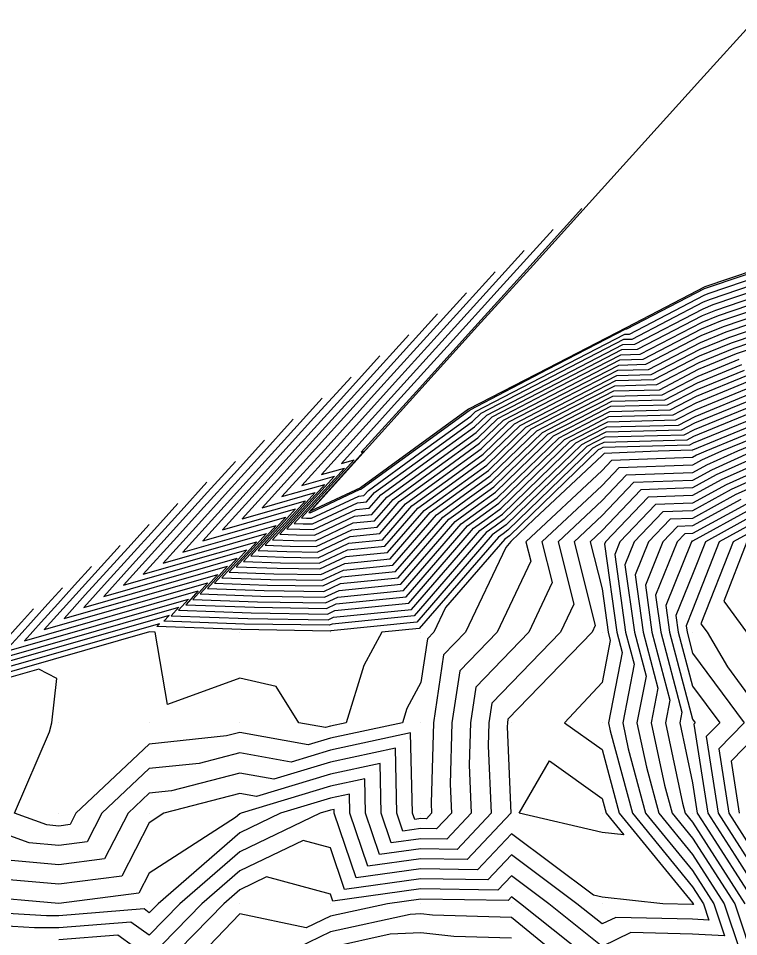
# Model space of a CAD drawing. Extents: x 2188792 to 2191981, y 386090 to 389710.
# Drawn here: x 2191105.8 to 2191185.3, y 389186.7 to 389288.2 of the extents above; entities that cross this region are included whole.
import ezdxf

# ---------------------------------------------------------------- set-up
doc = ezdxf.new("R2010")
doc.units = 0
for name, color, linetype in [('DTM Contours Major', 7, 'Continuous'), ('DTM Contours Minor', 7, 'Continuous'), ('Exist DTM QL2 LIDAR Elevation Point', 7, 'Continuous'), ('PH Exist DTM Breakline', 7, 'Continuous')]:
    doc.layers.add(name, color=color, linetype=linetype)

msp = doc.modelspace()

# ---------------------------------------------------------------- linework, layer by layer
at = {"layer": 'DTM Contours Major'}
for points in [[(2191164.81, 389264.82), (2191158.96, 389258.36), (2191153.12, 389251.9), (2191147.28, 389245.43), (2191141.44, 389238.97), (2191142.83, 389239.37), (2191137.02, 389232.94), (2191137.57, 389232.93), (2191138.15, 389232.92), (2191143.36, 389235.36), (2191143.92, 389235.42), (2191144.41, 389235.99), (2191150.07, 389240.09), (2191155.73, 389244.2), (2191156.25, 389244.71), (2191164.49, 389248.98), (2191172.73, 389253.26), (2191173.25, 389253.27), (2191181.5, 389257.55), (2191181.93, 389257.73), (2191189.86, 389260.42)], [(2191148.87, 389253.18), (2191144.28, 389248.09), (2191139.68, 389243.01), (2191135.09, 389237.93), (2191130.49, 389232.85), (2191137.46, 389234.84), (2191133.03, 389229.94), (2191135.77, 389229.84), (2191138.66, 389229.8), (2191142.58, 389231.64), (2191145.37, 389231.92), (2191147.83, 389234.76), (2191152.26, 389237.98), (2191156.7, 389241.19), (2191159.33, 389243.74), (2191165.75, 389247.08), (2191172.18, 389250.41), (2191174.75, 389250.48), (2191181.22, 389253.83), (2191183.36, 389254.71), (2191189.92, 389256.94)], [(2191132.94, 389241.53), (2191129.59, 389237.83), (2191126.24, 389234.13), (2191122.9, 389230.43), (2191119.55, 389226.73), (2191132.08, 389230.31), (2191129.03, 389226.94), (2191133.98, 389226.76), (2191139.17, 389226.68), (2191141.8, 389227.92), (2191146.83, 389228.42), (2191151.25, 389233.53), (2191154.46, 389235.86), (2191157.67, 389238.19), (2191162.4, 389242.78), (2191167.01, 389245.17), (2191171.63, 389247.56), (2191176.26, 389247.68), (2191180.95, 389250.11), (2191184.8, 389251.7), (2191189.99, 389253.46)], [(2191117, 389229.89), (2191114.9, 389227.57), (2191112.81, 389225.25), (2191110.71, 389222.93), (2191108.61, 389220.61), (2191126.7, 389225.78), (2191125.04, 389223.94), (2191132.18, 389223.68), (2191139.68, 389223.57), (2191141.03, 389224.2), (2191148.29, 389224.93), (2191154.68, 389232.3), (2191156.66, 389233.74), (2191158.64, 389235.18), (2191165.48, 389241.81), (2191168.27, 389243.26), (2191171.07, 389244.71), (2191177.76, 389244.89), (2191180.67, 389246.4), (2191186.23, 389248.68)], [(2191187.67, 389245.67), (2191180.39, 389242.68), (2191179.26, 389242.09), (2191170.52, 389241.86), (2191169.54, 389241.35), (2191168.55, 389240.84), (2191159.62, 389232.18), (2191158.86, 389231.63), (2191158.1, 389231.08), (2191149.75, 389221.43), (2191140.25, 389220.48), (2191140.19, 389220.45), (2191130.38, 389220.6), (2191121.04, 389220.94), (2191121.33, 389221.26), (2191097.67, 389214.49), (2191098.52, 389215.43), (2191099.37, 389216.37), (2191100.22, 389217.31), (2191101.07, 389218.25)], [(2191189.11, 389242.66), (2191183.42, 389240.32), (2191181.21, 389239.33), (2191180.22, 389238.78), (2191172.07, 389238.47), (2191170.22, 389236.53), (2191163.59, 389230.32), (2191164.73, 389225.8), (2191162.13, 389220.32), (2191156.28, 389214.26), (2191155.68, 389210.31), (2191155.55, 389205.65), (2191155.77, 389200.31), (2191153.08, 389197.45), (2191150.22, 389197.5), (2191146.94, 389197.04), (2191145.84, 389200.31), (2191145.71, 389205.81), (2191140.22, 389204.63), (2191132.06, 389202.16), (2191130.21, 389202.49), (2191121.84, 389200.31), (2191120.21, 389199.26), (2191117.17, 389193.36), (2191110.21, 389192.46), (2191103.01, 389193.11)], [(2191190.22, 389239.44), (2191183.92, 389236.61), (2191180.22, 389234.58), (2191176.11, 389234.42), (2191172.2, 389230.32), (2191171.63, 389228.91), (2191172.82, 389220.32), (2191173.76, 389216.77), (2191172.51, 389210.31), (2191173.12, 389207.41), (2191175.04, 389200.31), (2191180.22, 389193.97), (2191182.57, 389190.31), (2191183.76, 389186.77), (2191180.22, 389186.96), (2191173.41, 389187.13), (2191170.22, 389185.6), (2191164.33, 389190.31), (2191160.22, 389193.4), (2191158.72, 389191.81), (2191150.22, 389191.94), (2191140.48, 389190.58), (2191140.22, 389191.37), (2191133.17, 389193.27), (2191130.21, 389191.85), (2191128.44, 389190.31), (2191120.21, 389181.85)], [(2191186.64, 389233.9), (2191180.22, 389230.38), (2191180.15, 389230.38), (2191180.09, 389230.32), (2191177.26, 389223.28), (2191177.67, 389220.32), (2191180.22, 389210.71), (2191180.52, 389210.31), (2191180.37, 389210.16), (2191181.9, 389200.31), (2191184.87, 389195.66), (2191188.31, 389190.31)]]:
    msp.add_lwpolyline(points, dxfattribs=at)
at = {"layer": 'DTM Contours Minor'}
for points in [[(2191167.99, 389267.15), (2191161.9, 389260.41), (2191155.81, 389253.67), (2191149.72, 389246.93), (2191143.63, 389240.2), (2191143.91, 389240.28), (2191137.82, 389233.55), (2191137.93, 389233.54), (2191138.05, 389233.54), (2191143.51, 389236.11), (2191143.62, 389236.12), (2191143.72, 389236.23), (2191149.63, 389240.52), (2191155.53, 389244.8), (2191155.64, 389244.9), (2191164.24, 389249.37), (2191172.85, 389253.83), (2191172.95, 389253.83), (2191181.55, 389258.29), (2191181.64, 389258.33), (2191189.85, 389261.11)], [(2191161.62, 389262.49), (2191156.03, 389256.3), (2191150.43, 389250.12), (2191144.84, 389243.93), (2191139.25, 389237.75), (2191141.76, 389238.46), (2191136.22, 389232.34), (2191137.21, 389232.31), (2191138.25, 389232.29), (2191143.2, 389234.62), (2191144.21, 389234.72), (2191145.09, 389235.74), (2191150.51, 389239.67), (2191155.92, 389243.6), (2191156.87, 389244.52), (2191164.75, 389248.6), (2191172.62, 389252.69), (2191173.55, 389252.71), (2191181.44, 389256.81), (2191182.21, 389257.12), (2191189.87, 389259.72)], [(2191158.43, 389260.16), (2191153.09, 389254.25), (2191147.75, 389248.34), (2191142.4, 389242.43), (2191137.06, 389236.52), (2191140.68, 389237.56), (2191135.42, 389231.74), (2191136.85, 389231.69), (2191138.35, 389231.67), (2191143.05, 389233.87), (2191144.5, 389234.02), (2191145.78, 389235.5), (2191150.95, 389239.25), (2191156.12, 389243), (2191157.48, 389244.32), (2191165, 389248.22), (2191172.51, 389252.12), (2191173.85, 389252.15), (2191181.39, 389256.06), (2191182.5, 389256.52), (2191189.89, 389259.02)], [(2191155.25, 389257.83), (2191150.15, 389252.2), (2191145.06, 389246.57), (2191139.97, 389240.93), (2191134.87, 389235.3), (2191139.61, 389236.65), (2191134.62, 389231.14), (2191136.49, 389231.08), (2191138.46, 389231.05), (2191142.89, 389233.13), (2191144.79, 389233.32), (2191146.46, 389235.25), (2191151.39, 389238.82), (2191156.31, 389242.4), (2191158.1, 389244.13), (2191165.25, 389247.84), (2191172.4, 389251.55), (2191174.15, 389251.6), (2191181.33, 389255.32), (2191182.79, 389255.92), (2191189.9, 389258.33)], [(2191152.06, 389255.5), (2191147.21, 389250.15), (2191142.37, 389244.79), (2191137.53, 389239.43), (2191132.68, 389234.07), (2191138.53, 389235.75), (2191133.83, 389230.54), (2191136.13, 389230.46), (2191138.56, 389230.42), (2191142.73, 389232.39), (2191145.08, 389232.62), (2191147.14, 389235), (2191151.83, 389238.4), (2191156.51, 389241.8), (2191158.71, 389243.94), (2191165.5, 389247.46), (2191172.29, 389250.98), (2191174.45, 389251.04), (2191181.28, 389254.58), (2191183.08, 389255.32), (2191189.91, 389257.63)], [(2191145.68, 389250.85), (2191141.34, 389246.04), (2191137, 389241.24), (2191132.65, 389236.43), (2191128.31, 389231.63), (2191136.38, 389233.94), (2191132.23, 389229.34), (2191135.41, 389229.23), (2191138.76, 389229.18), (2191142.42, 389230.9), (2191145.67, 389231.22), (2191148.51, 389234.51), (2191152.7, 389237.55), (2191156.89, 389240.59), (2191159.94, 389243.55), (2191166.01, 389246.69), (2191172.07, 389249.84), (2191175.05, 389249.92), (2191181.17, 389253.09), (2191183.65, 389254.11), (2191189.94, 389256.24)], [(2191142.5, 389248.52), (2191138.4, 389243.99), (2191134.31, 389239.46), (2191130.21, 389234.93), (2191126.12, 389230.4), (2191135.3, 389233.03), (2191131.43, 389228.74), (2191135.05, 389228.61), (2191138.86, 389228.55), (2191142.27, 389230.15), (2191145.96, 389230.52), (2191149.2, 389234.27), (2191153.14, 389237.13), (2191157.09, 389239.99), (2191160.56, 389243.36), (2191166.26, 389246.31), (2191171.96, 389249.27), (2191175.35, 389249.36), (2191181.11, 389252.35), (2191183.94, 389253.51), (2191189.95, 389255.54)], [(2191136.12, 389243.86), (2191132.53, 389239.88), (2191128.93, 389235.91), (2191125.34, 389231.93), (2191121.74, 389227.95), (2191133.15, 389231.22), (2191129.83, 389227.54), (2191134.34, 389227.38), (2191139.07, 389227.31), (2191141.96, 389228.67), (2191146.54, 389229.12), (2191150.57, 389233.78), (2191154.02, 389236.28), (2191157.48, 389238.79), (2191161.79, 389242.97), (2191166.76, 389245.55), (2191171.74, 389248.13), (2191175.96, 389248.24), (2191181, 389250.86), (2191184.51, 389252.3), (2191189.97, 389254.15)], [(2191139.31, 389246.19), (2191135.47, 389241.94), (2191131.62, 389237.68), (2191127.77, 389233.43), (2191123.93, 389229.18), (2191134.23, 389232.12), (2191130.63, 389228.14), (2191134.7, 389228), (2191138.97, 389227.93), (2191142.11, 389229.41), (2191146.25, 389229.82), (2191149.88, 389234.02), (2191153.58, 389236.71), (2191157.28, 389239.39), (2191161.17, 389243.16), (2191166.51, 389245.93), (2191171.85, 389248.7), (2191175.66, 389248.8), (2191181.06, 389251.6), (2191184.22, 389252.9), (2191189.96, 389254.85)], [(2191129.75, 389239.2), (2191126.65, 389235.78), (2191123.56, 389232.35), (2191120.46, 389228.93), (2191117.36, 389225.5), (2191131, 389229.41), (2191128.23, 389226.34), (2191133.62, 389226.15), (2191139.27, 389226.06), (2191141.65, 389227.18), (2191147.13, 389227.72), (2191151.94, 389233.29), (2191154.9, 389235.44), (2191157.87, 389237.59), (2191163.02, 389242.58), (2191167.27, 389244.79), (2191171.52, 389246.99), (2191176.56, 389247.12), (2191180.89, 389249.37), (2191185.09, 389251.1), (2191190, 389252.76)], [(2191126.56, 389236.88), (2191123.72, 389233.73), (2191120.87, 389230.58), (2191118.02, 389227.43), (2191115.18, 389224.28), (2191129.93, 389228.5), (2191127.43, 389225.74), (2191133.26, 389225.53), (2191139.38, 389225.44), (2191141.49, 389226.43), (2191147.42, 389227.02), (2191152.62, 389233.04), (2191155.34, 389235.01), (2191158.06, 389236.99), (2191163.63, 389242.39), (2191167.52, 389244.41), (2191171.41, 389246.42), (2191176.86, 389246.56), (2191180.84, 389248.63), (2191185.37, 389250.49)], [(2191120.19, 389232.22), (2191117.84, 389229.62), (2191115.49, 389227.03), (2191113.15, 389224.43), (2191110.8, 389221.83), (2191127.78, 389226.69), (2191125.84, 389224.54), (2191132.54, 389224.3), (2191139.58, 389224.19), (2191141.18, 389224.94), (2191148, 389225.63), (2191153.99, 389232.55), (2191156.22, 389234.17), (2191158.45, 389235.78), (2191164.86, 389242), (2191168.02, 389243.64), (2191171.18, 389245.28), (2191177.46, 389245.45), (2191180.73, 389247.14), (2191185.95, 389249.29)], [(2191123.38, 389234.55), (2191120.78, 389231.67), (2191118.18, 389228.8), (2191115.58, 389225.93), (2191112.99, 389223.06), (2191128.85, 389227.6), (2191126.64, 389225.14), (2191132.9, 389224.91), (2191139.48, 389224.82), (2191141.34, 389225.69), (2191147.71, 389226.33), (2191153.31, 389232.8), (2191155.78, 389234.59), (2191158.26, 389236.39), (2191164.25, 389242.2), (2191167.77, 389244.02), (2191171.29, 389245.85), (2191177.16, 389246.01), (2191180.78, 389247.88), (2191185.66, 389249.89)], [(2191113.82, 389227.56), (2191111.97, 389225.52), (2191110.12, 389223.47), (2191108.27, 389221.43), (2191106.42, 389219.38), (2191125.63, 389224.88), (2191124.24, 389223.34), (2191131.82, 389223.07), (2191139.78, 389222.95), (2191140.87, 389223.46), (2191148.58, 389224.23), (2191155.36, 389232.06), (2191157.1, 389233.32), (2191158.84, 389234.58), (2191166.09, 389241.62), (2191168.53, 389242.88), (2191170.96, 389244.14), (2191178.06, 389244.33), (2191180.62, 389245.65), (2191186.52, 389248.08)], [(2191110.63, 389225.23), (2191109.03, 389223.46), (2191107.43, 389221.7), (2191105.83, 389219.93), (2191104.23, 389218.16), (2191124.55, 389223.97), (2191123.44, 389222.74), (2191131.46, 389222.45), (2191139.89, 389222.32), (2191140.72, 389222.71), (2191148.88, 389223.53), (2191156.04, 389231.81), (2191157.54, 389232.9), (2191159.03, 389233.98), (2191166.71, 389241.42), (2191168.78, 389242.5), (2191170.85, 389243.57), (2191178.36, 389243.77), (2191180.56, 389244.91), (2191186.81, 389247.48)], [(2191187.38, 389246.27), (2191180.45, 389243.42), (2191178.96, 389242.65), (2191170.63, 389242.43), (2191169.28, 389241.73), (2191167.94, 389241.04), (2191159.42, 389232.78), (2191158.42, 389232.05), (2191157.41, 389231.32), (2191149.46, 389222.13), (2191140.41, 389221.22), (2191140.09, 389221.08), (2191130.74, 389221.22), (2191121.84, 389221.54), (2191122.4, 389222.16), (2191099.86, 389215.71), (2191100.96, 389216.93), (2191102.06, 389218.14), (2191103.16, 389219.36), (2191104.26, 389220.58)], [(2191107.44, 389222.9), (2191106.09, 389221.41), (2191104.74, 389219.92), (2191103.39, 389218.43), (2191102.04, 389216.93), (2191123.48, 389223.07), (2191122.64, 389222.14), (2191131.1, 389221.83), (2191139.99, 389221.7), (2191140.56, 389221.97), (2191149.17, 389222.83), (2191156.73, 389231.57), (2191157.98, 389232.47), (2191159.23, 389233.38), (2191167.32, 389241.23), (2191169.03, 389242.12), (2191170.74, 389243), (2191178.66, 389243.21), (2191180.51, 389244.17), (2191187.1, 389246.88)], [(2191187.96, 389245.07), (2191180.34, 389241.94), (2191179.57, 389241.53), (2191170.41, 389241.29), (2191169.79, 389240.97), (2191169.17, 389240.65), (2191159.81, 389231.58), (2191159.3, 389231.2), (2191158.78, 389230.83), (2191150.04, 389220.73), (2191145.9, 389220.32), (2191143.91, 389216.62), (2191141.96, 389210.31), (2191140.22, 389209.94), (2191139.68, 389209.78), (2191136.72, 389210.31), (2191134.22, 389214.32), (2191130.21, 389215.24), (2191122.23, 389212.33), (2191120.87, 389220.32), (2191120.24, 389220.34), (2191120.25, 389220.35), (2191095.48, 389213.26)], [(2191188.24, 389244.46), (2191180.28, 389241.19), (2191179.87, 389240.97), (2191170.3, 389240.72), (2191170.04, 389240.59), (2191169.78, 389240.46), (2191160, 389230.98), (2191159.74, 389230.78), (2191159.47, 389230.59), (2191152.93, 389223.03), (2191151.65, 389220.32), (2191150.94, 389219.59), (2191150.22, 389214.77), (2191148.66, 389211.88), (2191148.17, 389210.31), (2191140.22, 389208.62), (2191137.78, 389207.88), (2191130.21, 389209.24), (2191128.76, 389208.86), (2191120.21, 389207.96), (2191112.11, 389200.31), (2191111.47, 389199.06), (2191110.21, 389198.9), (2191108.91, 389199.02), (2191105.33, 389200.31), (2191109.21, 389209.31), (2191109.44, 389210.31), (2191109.99, 389215.2), (2191108.03, 389216.25), (2191093.29, 389212.04)], [(2191188.53, 389243.86), (2191180.23, 389240.45), (2191180.17, 389240.42), (2191176.43, 389240.32), (2191170.45, 389240.08), (2191170.22, 389239.84), (2191162.72, 389232.82), (2191160.2, 389230.37), (2191160.18, 389230.36), (2191160.15, 389230.34), (2191159.58, 389229.68), (2191155.14, 389220.32), (2191152.72, 389217.81), (2191151.59, 389210.31), (2191151.34, 389201.44), (2191151.39, 389200.31), (2191150.82, 389199.71), (2191150.22, 389199.72), (2191149.53, 389199.62), (2191149.29, 389200.31), (2191149.08, 389209.18), (2191140.22, 389207.29), (2191135.87, 389205.97), (2191130.21, 389206.99), (2191125.72, 389205.82), (2191120.21, 389205.24), (2191114.99, 389200.31), (2191113.37, 389197.16), (2191110.21, 389196.75), (2191106.95, 389197.05), (2191100.21, 389199.48)], [(2191188.82, 389243.26), (2191181.67, 389240.32), (2191180.67, 389239.87), (2191180.22, 389239.62), (2191171.26, 389239.28), (2191170.22, 389238.18), (2191161.82, 389230.32), (2191162.36, 389228.17), (2191158.64, 389220.32), (2191154.5, 389216.03), (2191153.63, 389210.31), (2191153.45, 389203.54), (2191153.58, 389200.31), (2191151.95, 389198.58), (2191150.22, 389198.61), (2191148.23, 389198.33), (2191147.56, 389200.31), (2191147.4, 389207.49), (2191140.22, 389205.96), (2191133.97, 389204.07), (2191130.21, 389204.74), (2191122.68, 389202.78), (2191120.21, 389202.52), (2191117.88, 389200.31), (2191115.27, 389195.26), (2191110.21, 389194.61), (2191104.98, 389195.08)], [(2191189.39, 389242.05), (2191185.17, 389240.32), (2191181.75, 389238.78), (2191180.22, 389237.94), (2191172.88, 389237.66), (2191170.22, 389234.87), (2191165.36, 389230.32), (2191167.1, 389223.43), (2191165.62, 389220.32), (2191158.05, 389212.48), (2191157.73, 389210.31), (2191157.65, 389207.75), (2191157.97, 389200.31), (2191154.21, 389196.32), (2191150.22, 389196.38), (2191145.65, 389195.75), (2191144.11, 389200.31), (2191144.02, 389204.12), (2191140.22, 389203.31), (2191130.35, 389200.31), (2191130.21, 389200.25), (2191129.74, 389199.84), (2191120.21, 389193.68), (2191119.07, 389191.46), (2191110.21, 389190.32), (2191101.04, 389191.14)], [(2191186.93, 389240.32), (2191182.3, 389238.24), (2191180.22, 389237.1), (2191173.69, 389236.85), (2191170.22, 389233.21), (2191167.13, 389230.32), (2191169.47, 389221.06), (2191169.12, 389220.32), (2191159.83, 389210.7), (2191159.77, 389210.31), (2191159.76, 389209.86), (2191160.16, 389200.31), (2191155.33, 389195.2), (2191150.22, 389195.27), (2191144.36, 389194.45), (2191142.38, 389200.31), (2191142.33, 389202.43), (2191140.22, 389201.98), (2191134.72, 389200.31), (2191130.21, 389198.15), (2191121.18, 389190.31), (2191120.21, 389189.32), (2191119.64, 389189.74), (2191110.21, 389188.98), (2191108.88, 389188.98), (2191100.21, 389189.49)], [(2191188.68, 389240.32), (2191182.84, 389237.7), (2191180.22, 389236.26), (2191174.49, 389236.04), (2191170.22, 389231.56), (2191168.9, 389230.32), (2191170.22, 389225.1), (2191170.88, 389220.32), (2191171.12, 389219.41), (2191170.22, 389214.77), (2191166.09, 389210.31), (2191170.22, 389207.34), (2191172.12, 389200.31), (2191180.22, 389190.4), (2191180.28, 389190.31), (2191180.31, 389190.23), (2191180.22, 389190.23), (2191176.92, 389190.31), (2191170.22, 389191.03), (2191169.28, 389191.25), (2191160.22, 389198.05), (2191156.46, 389194.07), (2191150.22, 389194.16), (2191143.07, 389193.16), (2191140.65, 389200.31), (2191140.64, 389200.74), (2191140.22, 389200.65), (2191139.1, 389200.31), (2191130.21, 389196.05), (2191123.6, 389190.31), (2191120.21, 389186.83), (2191118.18, 389188.28), (2191110.21, 389187.64), (2191107.54, 389187.64), (2191100.21, 389188.08)], [(2191190.22, 389240.22), (2191183.38, 389237.16), (2191180.22, 389235.42), (2191175.3, 389235.23), (2191170.62, 389230.32), (2191170.5, 389230.03), (2191171.85, 389220.32), (2191172.44, 389218.09), (2191170.93, 389210.31), (2191171.12, 389209.41), (2191173.58, 389200.31), (2191180.22, 389192.19), (2191181.42, 389190.31), (2191182.03, 389188.5), (2191180.22, 389188.6), (2191171.73, 389188.8), (2191170.22, 389188.08), (2191167.43, 389190.31), (2191160.22, 389195.73), (2191157.59, 389192.94), (2191150.22, 389193.05), (2191141.77, 389191.87), (2191140.22, 389196.49), (2191137.21, 389197.3), (2191130.21, 389193.95), (2191126.02, 389190.31), (2191120.21, 389184.34), (2191116.73, 389186.83), (2191110.21, 389186.31)], [(2191190.22, 389238.65), (2191184.47, 389236.07), (2191180.22, 389233.74), (2191176.92, 389233.62), (2191173.78, 389230.32), (2191172.75, 389227.78), (2191173.79, 389220.32), (2191175.08, 389215.45), (2191174.08, 389210.31), (2191175.12, 389205.41), (2191176.5, 389200.31), (2191180.22, 389195.76), (2191183.72, 389190.31), (2191185.49, 389185.04)], [(2191190.22, 389237.86), (2191185.01, 389235.53), (2191180.22, 389232.9), (2191177.73, 389232.81), (2191175.35, 389230.32), (2191173.88, 389226.66), (2191174.76, 389220.32), (2191176.4, 389214.13), (2191175.66, 389210.31), (2191177.12, 389203.41), (2191177.96, 389200.31), (2191180.22, 389197.55), (2191184.87, 389190.31), (2191187.22, 389183.31)], [(2191185.55, 389234.98), (2191180.22, 389232.06), (2191178.54, 389232), (2191176.93, 389230.32), (2191175.01, 389225.53), (2191175.73, 389220.32), (2191177.72, 389212.81), (2191177.24, 389210.31), (2191179.12, 389201.41), (2191179.42, 389200.31), (2191180.22, 389199.33), (2191186.01, 389190.31)], [(2191186.1, 389234.44), (2191180.22, 389231.22), (2191179.35, 389231.19), (2191178.51, 389230.32), (2191176.13, 389224.4), (2191176.7, 389220.32), (2191179.04, 389211.49), (2191178.81, 389210.31), (2191180.22, 389203.68), (2191180.74, 389200.31), (2191181.67, 389198.86), (2191187.16, 389190.31)], [(2191187.18, 389233.36), (2191181.63, 389230.32), (2191180.22, 389226.71), (2191178.38, 389222.15), (2191178.64, 389220.32), (2191180.22, 389214.36), (2191183.22, 389210.31), (2191181.74, 389208.79), (2191183.06, 389200.31), (2191188.08, 389192.45)], [(2191187.72, 389232.81), (2191183.16, 389230.32), (2191180.22, 389222.79), (2191179.51, 389221.03), (2191179.61, 389220.32), (2191180.22, 389218.01), (2191185.92, 389210.31), (2191183.11, 389207.42), (2191184.22, 389200.31), (2191190.22, 389190.92)], [(2191188.27, 389232.27), (2191184.7, 389230.32), (2191181.15, 389221.24), (2191181.82, 389220.32), (2191184.06, 389216.48), (2191188.62, 389210.31), (2191184.48, 389206.05), (2191185.38, 389200.31)], [(2191186.23, 389230.32), (2191183.67, 389223.76), (2191186.17, 389220.32)], [(2191161.06, 389200.31), (2191164.42, 389206.11), (2191170.22, 389201.94), (2191170.66, 389200.31), (2191172.62, 389197.91), (2191170.22, 389198.17), (2191161.06, 389200.31)], [(2191170.22, 389183.13), (2191161.23, 389190.31), (2191160.22, 389191.07), (2191159.85, 389190.68), (2191150.22, 389190.83), (2191146.53, 389190.31), (2191140.22, 389188.94), (2191137.54, 389187.63), (2191130.21, 389189.21), (2191121.71, 389180.31)], [(2191168.55, 389181.98), (2191160.22, 389188.78), (2191151.48, 389189.05), (2191150.22, 389189.19), (2191149.04, 389189.13), (2191140.22, 389187.22), (2191134.16, 389184.26)], [(2191160.22, 389186.49), (2191153.84, 389186.69), (2191150.22, 389187.1), (2191146.83, 389186.93), (2191140.22, 389185.49)]]:
    msp.add_lwpolyline(points, dxfattribs=at)
at = {"layer": 'Exist DTM QL2 LIDAR Elevation Point'}
for p, q in [((2191170.22, 389240.32), (2191170.22, 389240.32)), ((2191180.22, 389240.32), (2191180.22, 389240.32)), ((2191160.22, 389230.32), (2191160.22, 389230.32)), ((2191170.22, 389230.32), (2191170.22, 389230.32)), ((2191180.22, 389230.32), (2191180.22, 389230.32)), ((2191120.21, 389220.32), (2191120.21, 389220.32)), ((2191130.21, 389220.32), (2191130.21, 389220.32)), ((2191140.22, 389220.32), (2191140.22, 389220.32)), ((2191150.22, 389220.32), (2191150.22, 389220.32)), ((2191170.22, 389220.32), (2191170.22, 389220.32)), ((2191180.22, 389220.32), (2191180.22, 389220.32)), ((2191110.21, 389210.31), (2191110.21, 389210.31)), ((2191120.21, 389210.31), (2191120.21, 389210.31)), ((2191130.21, 389210.31), (2191130.21, 389210.31)), ((2191140.22, 389210.31), (2191140.22, 389210.31)), ((2191150.22, 389210.31), (2191150.22, 389210.31)), ((2191160.22, 389210.31), (2191160.22, 389210.31)), ((2191170.22, 389210.31), (2191170.22, 389210.31)), ((2191180.22, 389210.31), (2191180.22, 389210.31)), ((2191110.21, 389200.31), (2191110.21, 389200.31)), ((2191120.21, 389200.31), (2191120.21, 389200.31)), ((2191130.21, 389200.31), (2191130.21, 389200.31)), ((2191140.22, 389200.31), (2191140.22, 389200.31)), ((2191150.22, 389200.31), (2191150.22, 389200.31)), ((2191160.22, 389200.31), (2191160.22, 389200.31)), ((2191170.22, 389200.31), (2191170.22, 389200.31)), ((2191180.22, 389200.31), (2191180.22, 389200.31)), ((2191110.21, 389190.31), (2191110.21, 389190.31)), ((2191120.21, 389190.31), (2191120.21, 389190.31)), ((2191130.21, 389190.31), (2191130.21, 389190.31)), ((2191140.22, 389190.31), (2191140.22, 389190.31)), ((2191150.22, 389190.31), (2191150.22, 389190.31)), ((2191160.22, 389190.31), (2191160.22, 389190.31)), ((2191170.22, 389190.31), (2191170.22, 389190.31)), ((2191180.22, 389190.31), (2191180.22, 389190.31))]:
    msp.add_line(p, q, dxfattribs=at)
at = {"layer": 'PH Exist DTM Breakline'}
msp.add_lwpolyline([(2191189.85, 389261.29), (2191181.57, 389258.48), (2191172.87, 389253.97), (2191164.18, 389249.46), (2191155.49, 389244.95), (2191149.52, 389240.62), (2191143.55, 389236.29), (2191138.02, 389233.7), (2191144.18, 389240.5), (2191150.33, 389247.31), (2191156.48, 389254.12), (2191162.64, 389260.92), (2191168.79, 389267.73), (2191174.95, 389274.54), (2191181.1, 389281.35), (2191187.25, 389288.15)], dxfattribs=at)

doc.saveas('drawing.dxf')
